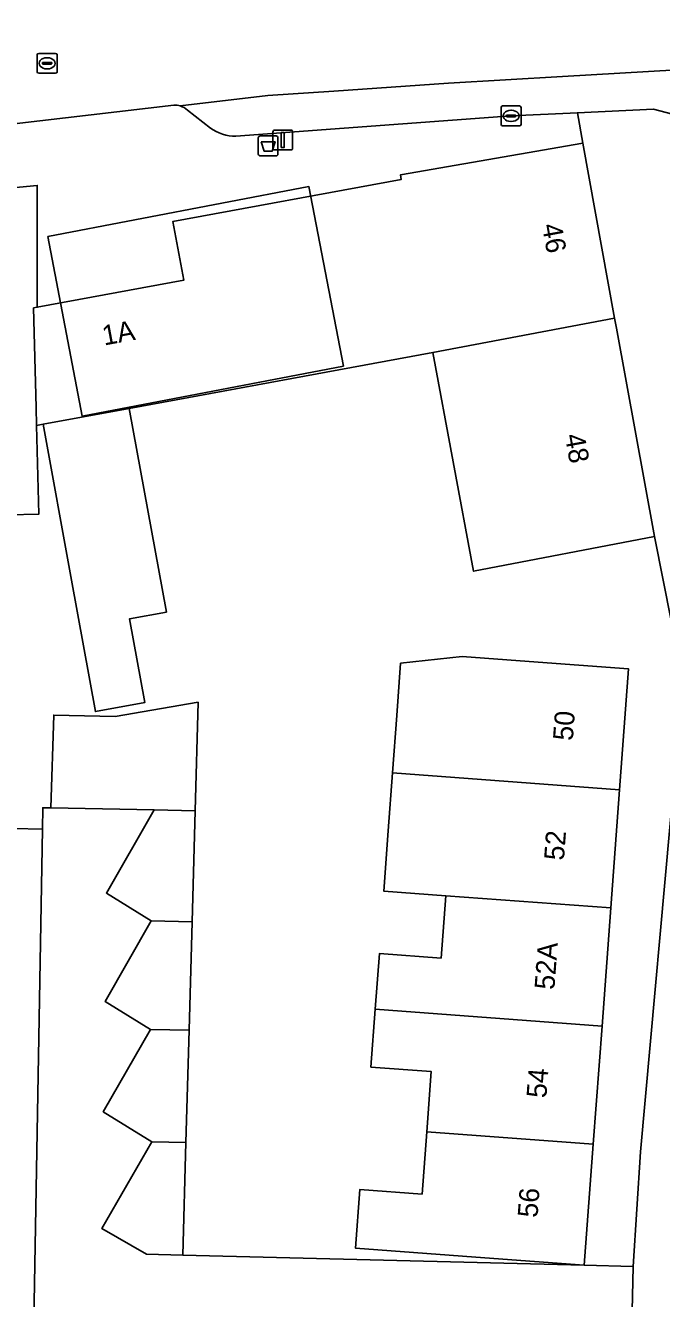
# Model space of a CAD drawing. Extents: x 160023 to 161302, y 384750 to 385707.
# Drawn here: x 160767 to 160798.9, y 385081.4 to 385145.3 of the extents above; entities that cross this region are included whole.
import ezdxf

# ---------------------------------------------------------------- set-up
doc = ezdxf.new("R2010")
doc.units = 0
for name, color, linetype in [('IMGEO_Afvalbak', 7, 'Continuous'), ('IMGEO_Erf', 7, 'Continuous'), ('IMGEO_Kolk', 7, 'Continuous'), ('IMGEO_Lichtmast', 7, 'Continuous'), ('IMGEO_Pand', 7, 'Continuous'), ('IMGEO_Pand_nummerreeks', 7, 'Continuous'), ('IMGEO_Pand_vergunning_verleend', 7, 'Continuous'), ('IMGEO_Parkeervlak_open', 7, 'Continuous'), ('IMGEO_Rijbaan_lokaal_open', 7, 'Continuous'), ('IMGEO_Rioolput', 7, 'Continuous'), ('IMGEO_Voetpad_open', 7, 'Continuous')]:
    doc.layers.add(name, color=color, linetype=linetype)

msp = doc.modelspace()

# ---------------------------------------------------------------- linework, layer by layer
at = {"layer": 'IMGEO_Afvalbak'}
for p, q in [((160778.646, 385138.812), (160778.646, 385139.612)), ((160778.646, 385139.612), (160778.646, 385138.812)), ((160778.746, 385139.712), (160779.536, 385139.712)), ((160779.536, 385139.712), (160778.746, 385139.712)), ((160779.636, 385139.612), (160779.636, 385138.812)), ((160779.636, 385138.812), (160779.636, 385139.612)), ((160779.536, 385138.712), (160778.746, 385138.712)), ((160778.746, 385138.712), (160779.536, 385138.712))]:
    msp.add_line(p, q, dxfattribs=at)
msp.add_lwpolyline([(160778.789, 385139.426), (160779.493, 385139.426), (160779.344, 385138.956), (160778.938, 385138.956), (160778.789, 385139.426)], dxfattribs=at)
for centre, start, end in [((160778.746, 385139.612), 90, 180), ((160778.746, 385139.612), 90, 180), ((160779.536, 385139.612), 0, 90), ((160779.536, 385139.612), 360, 90), ((160778.746, 385138.812), 180, 270), ((160778.746, 385138.812), 180, 270), ((160779.536, 385138.812), 270, 0), ((160779.536, 385138.812), 270, 0)]:
    msp.add_arc(centre, 0.1, start, end, dxfattribs=at)
at = {"layer": 'IMGEO_Erf'}
for points in [[(160799.389, 385115.305), (160798.53, 385119.6), (160789.451, 385117.858), (160787.401, 385128.838), (160772.175, 385126.036), (160774.033, 385115.809), (160772.181, 385115.472), (160772.946, 385111.266), (160770.475, 385110.817), (160769.276, 385117.414), (160767.853, 385125.241), (160767.525, 385125.181), (160767.638, 385120.732), (160766.113, 385120.693)], [(160766.358, 385104.945), (160767.813, 385104.916), (160767.832, 385105.989), (160768.243, 385105.981), (160768.383, 385110.641), (160771.464, 385110.573), (160775.631, 385111.296)], [(160775.631, 385111.296), (160775.48, 385105.842), (160775.325, 385100.267), (160775.173, 385094.816), (160775.016, 385089.18), (160774.859, 385083.535), (160795.007, 385083.027), (160797.458, 385082.965), (160797.819, 385088.71), (160799.541, 385107.79)]]:
    msp.add_lwpolyline(points, dxfattribs=at)
msp.add_lwpolyline([(160795.007, 385083.027), (160790.021, 385083.396), (160783.532, 385083.876), (160783.75, 385086.826), (160786.867, 385086.596), (160787.098, 385089.723), (160787.322, 385092.742), (160784.302, 385092.966), (160784.517, 385095.876), (160784.724, 385098.671), (160787.82, 385098.442), (160788.052, 385101.575), (160784.941, 385101.806), (160785.165, 385104.834), (160785.38, 385107.735), (160785.593, 385110.621), (160785.787, 385113.245), (160788.882, 385113.586), (160792.237, 385113.338), (160797.223, 385112.969), (160796.773, 385106.89), (160796.334, 385100.961), (160795.895, 385095.032), (160795.457, 385089.103)], close=True, dxfattribs=at)
at = {"layer": 'IMGEO_Kolk'}
for p, q in [((160790.832, 385140.296), (160790.832, 385141.148)), ((160790.907, 385141.222), (160791.759, 385141.222)), ((160791.32, 385141.002), (160791.345, 385141.002)), ((160791.833, 385141.148), (160791.833, 385140.296)), ((160791.759, 385140.222), (160790.907, 385140.222)), ((160791.091, 385140.716), (160791.091, 385140.728)), ((160791.529, 385140.679), (160791.131, 385140.679)), ((160791.134, 385140.765), (160791.532, 385140.765)), ((160791.343, 385140.442), (160791.318, 385140.442)), ((160791.575, 385140.728), (160791.575, 385140.716))]:
    msp.add_line(p, q, dxfattribs=at)
for points in [[(160790.832, 385140.296), (160790.832, 385141.148)], [(160790.907, 385141.222), (160791.759, 385141.222)], [(160791.833, 385141.148), (160791.833, 385140.296)], [(160791.759, 385140.222), (160790.907, 385140.222)]]:
    msp.add_lwpolyline(points, dxfattribs=at)
for centre, radius, start, end in [((160790.909, 385141.146), 0.0765, 91.55205, 178.44795), ((160790.909, 385141.146), 0.0765, 91.55205, 178.44795), ((160791.757, 385141.146), 0.0765, 1.55205, 88.44795), ((160791.757, 385141.146), 0.0765, 1.55205, 88.44795), ((160790.909, 385140.298), 0.0765, 181.55205, 268.44795), ((160790.909, 385140.298), 0.0765, 181.55205, 268.44795), ((160791.131, 385140.725), 0.0403, 85.87752, 175.75265), ((160791.128, 385140.715), 0.0366, 178.93798, 274.71019), ((160791.532, 385140.722), 0.043, 264.86636, 352.45326), ((160791.536, 385140.727), 0.0386, 1.73085, 96.63898), ((160791.757, 385140.298), 0.0765, 271.55205, 358.44795), ((160791.757, 385140.298), 0.0765, 271.55205, 358.44795)]:
    msp.add_arc(centre, radius, start, end, dxfattribs=at)
for centre, major_axis, ratio, start_param, end_param in [((160791.319, 385140.722), (-0.387, 0.002), 0.722429, 4.712389, 7.853982), ((160791.344, 385140.722), (-0.39, 0.002), 0.717154, 1.570796, 4.712389)]:
    msp.add_ellipse(centre, major_axis=major_axis, ratio=ratio, start_param=start_param, end_param=end_param, dxfattribs=at)
at = {"layer": 'IMGEO_Lichtmast'}
for p, q in [((160779.38, 385139.11), (160779.38, 385139.91)), ((160779.38, 385139.91), (160779.38, 385139.11)), ((160779.48, 385140.01), (160780.27, 385140.01)), ((160780.27, 385140.01), (160779.48, 385140.01)), ((160780.37, 385139.91), (160780.37, 385139.11)), ((160780.37, 385139.11), (160780.37, 385139.91)), ((160780.27, 385139.01), (160779.48, 385139.01)), ((160779.48, 385139.01), (160780.27, 385139.01))]:
    msp.add_line(p, q, dxfattribs=at)
msp.add_lwpolyline([(160779.8, 385139.885), (160779.95, 385139.885), (160779.95, 385139.135), (160779.8, 385139.135), (160779.8, 385139.885)], dxfattribs=at)
for centre, start, end in [((160779.48, 385139.91), 90, 180), ((160779.48, 385139.91), 90, 180), ((160780.27, 385139.91), 0, 90), ((160780.27, 385139.91), 360, 90), ((160779.48, 385139.11), 180, 270), ((160779.48, 385139.11), 180, 270), ((160780.27, 385139.11), 270, 0), ((160780.27, 385139.11), 270, 0)]:
    msp.add_arc(centre, 0.1, start, end, dxfattribs=at)
at = {"layer": 'IMGEO_Pand'}
for points in [[(160794.933, 385139.36), (160785.778, 385137.76), (160785.82, 385137.53), (160774.365, 385135.423), (160774.908, 385132.47), (160767.555, 385131.117), (160767.373, 385131.083), (160767.502, 385126.085), (160767.525, 385125.181), (160767.853, 385125.241), (160772.175, 385126.036), (160787.401, 385128.838), (160796.526, 385130.565)], [(160796.526, 385130.565), (160787.401, 385128.838), (160789.451, 385117.858), (160798.53, 385119.6), (160796.616, 385130.065)], [(160772.175, 385126.036), (160767.853, 385125.241), (160769.276, 385117.414), (160770.475, 385110.817), (160772.946, 385111.266), (160772.181, 385115.472), (160774.033, 385115.809)], [(160797.223, 385112.969), (160792.237, 385113.338), (160788.882, 385113.586), (160785.787, 385113.245), (160785.593, 385110.621), (160785.38, 385107.735), (160796.773, 385106.89)], [(160775.631, 385111.296), (160771.464, 385110.573), (160768.383, 385110.641), (160768.243, 385105.981), (160773.427, 385105.882), (160775.48, 385105.842)], [(160796.773, 385106.89), (160785.38, 385107.735), (160785.165, 385104.834), (160784.941, 385101.806), (160788.052, 385101.575), (160796.334, 385100.961)], [(160775.48, 385105.842), (160773.427, 385105.882), (160771.029, 385101.706), (160773.28, 385100.306), (160775.325, 385100.267)], [(160788.052, 385101.575), (160787.82, 385098.442), (160784.724, 385098.671), (160784.517, 385095.876), (160795.895, 385095.032), (160796.334, 385100.961)], [(160775.325, 385100.267), (160773.28, 385100.306), (160770.962, 385096.269), (160773.24, 385094.853), (160775.173, 385094.816)], [(160784.517, 385095.876), (160784.302, 385092.966), (160787.322, 385092.742), (160787.098, 385089.723), (160795.457, 385089.103), (160795.895, 385095.032)], [(160775.173, 385094.816), (160773.24, 385094.853), (160770.87, 385090.726), (160773.303, 385089.213), (160775.016, 385089.18)], [(160787.098, 385089.723), (160786.867, 385086.596), (160783.75, 385086.826), (160783.532, 385083.876), (160790.021, 385083.396), (160795.007, 385083.027), (160795.457, 385089.103)], [(160775.016, 385089.18), (160773.303, 385089.213), (160770.804, 385084.861), (160773.033, 385083.583), (160774.859, 385083.535)]]:
    msp.add_lwpolyline(points, close=True, dxfattribs=at)
at = {"layer": 'IMGEO_Pand_vergunning_verleend'}
msp.add_lwpolyline([(160768.08, 385134.661), (160781.19, 385137.172), (160782.915, 385128.164), (160769.805, 385125.654)], close=True, dxfattribs=at)
at = {"layer": 'IMGEO_Parkeervlak_open'}
for points in [[(160799.672, 385143.034), (160793.914, 385142.695), (160788.187, 385142.358), (160782.432, 385141.965), (160779.12, 385141.741), (160774.73, 385141.219)], [(160777.515, 385139.698), (160791.333, 385140.722), (160794.657, 385140.88), (160798.47, 385141.06), (160799.425, 385140.811), (160799.672, 385143.034)], [(160775.094, 385141.013), (160776.248, 385140.108)]]:
    msp.add_lwpolyline(points, dxfattribs=at)
for centre, radius, start, end in [((160774.446, 385140.293), 0.968, 48.02156, 72.96444), ((160777.528, 385141.9), 2.202, 234.46703, 269.6699)]:
    msp.add_arc(centre, radius, start, end, dxfattribs=at)
at = {"layer": 'IMGEO_Rijbaan_lokaal_open'}
for points in [[(160774.73, 385141.219), (160779.12, 385141.741), (160782.432, 385141.965), (160788.187, 385142.358), (160793.914, 385142.695), (160799.672, 385143.034), (160800.079, 385146.69)], [(160759.503, 385139.415), (160764.801, 385140.138), (160774.412, 385141.261)], [(160797.377, 385079.267), (160797.458, 385082.965), (160795.007, 385083.027), (160774.859, 385083.535), (160773.033, 385083.583), (160770.804, 385084.861), (160773.303, 385089.213), (160770.87, 385090.726), (160773.24, 385094.853), (160770.962, 385096.269), (160773.28, 385100.306), (160771.029, 385101.706), (160773.427, 385105.882), (160768.243, 385105.981), (160767.832, 385105.989), (160767.813, 385104.916), (160765.809, 384990.866)]]:
    msp.add_lwpolyline(points, dxfattribs=at)
msp.add_arc((160774.444, 385140.277), 0.985, 73.10152, 91.85084, dxfattribs=at)
at = {"layer": 'IMGEO_Rioolput'}
for p, q in [((160767.552, 385142.935), (160767.552, 385143.787)), ((160767.627, 385143.861), (160768.479, 385143.861)), ((160767.811, 385143.355), (160767.811, 385143.367)), ((160767.854, 385143.404), (160768.252, 385143.404)), ((160768.04, 385143.641), (160768.065, 385143.641)), ((160768.295, 385143.367), (160768.295, 385143.355)), ((160768.553, 385143.787), (160768.553, 385142.935)), ((160768.479, 385142.861), (160767.627, 385142.861)), ((160768.249, 385143.318), (160767.851, 385143.318)), ((160768.063, 385143.081), (160768.038, 385143.081))]:
    msp.add_line(p, q, dxfattribs=at)
for points in [[(160767.552, 385142.935), (160767.552, 385143.787)], [(160767.627, 385143.861), (160768.479, 385143.861)], [(160768.553, 385143.787), (160768.553, 385142.935)], [(160768.479, 385142.861), (160767.627, 385142.861)]]:
    msp.add_lwpolyline(points, dxfattribs=at)
for centre, radius, start, end in [((160767.629, 385143.785), 0.0765, 91.55205, 178.44795), ((160767.629, 385143.785), 0.0765, 91.55205, 178.44795), ((160767.851, 385143.364), 0.0403, 85.87752, 175.75265), ((160767.848, 385143.354), 0.0366, 178.93798, 274.71019), ((160768.252, 385143.361), 0.043, 264.86636, 352.45326), ((160768.256, 385143.366), 0.0386, 1.73085, 96.63898), ((160768.477, 385143.785), 0.0765, 1.55205, 88.44795), ((160768.477, 385143.785), 0.0765, 1.55205, 88.44795), ((160767.629, 385142.937), 0.0765, 181.55205, 268.44795), ((160767.629, 385142.937), 0.0765, 181.55205, 268.44795), ((160768.477, 385142.937), 0.0765, 271.55205, 358.44795), ((160768.477, 385142.937), 0.0765, 271.55205, 358.44795)]:
    msp.add_arc(centre, radius, start, end, dxfattribs=at)
for centre, major_axis, ratio, start_param, end_param in [((160768.039, 385143.361), (-0.387, 0.002), 0.722429, 4.712389, 7.853982), ((160768.064, 385143.361), (-0.39, 0.002), 0.717154, 1.570796, 4.712389)]:
    msp.add_ellipse(centre, major_axis=major_axis, ratio=ratio, start_param=start_param, end_param=end_param, dxfattribs=at)
at = {"layer": 'IMGEO_Voetpad_open'}
for points in [[(160774.412, 385141.261), (160764.801, 385140.138), (160759.503, 385139.415)], [(160776.248, 385140.108), (160775.094, 385141.013)], [(160785.778, 385137.76), (160794.933, 385139.36), (160794.657, 385140.88), (160791.333, 385140.722), (160777.515, 385139.698)], [(160803.977, 385140.68), (160799.602, 385140.764), (160799.425, 385140.811), (160798.47, 385141.06), (160794.657, 385140.88), (160794.933, 385139.36), (160796.526, 385130.565), (160796.616, 385130.065), (160798.53, 385119.6), (160799.389, 385115.305), (160799.447, 385112.419), (160799.541, 385107.79), (160797.819, 385088.71), (160797.458, 385082.965), (160797.377, 385079.267), (160796.85, 385054.044), (160796.824, 385052.787), (160796.968, 385048.897), (160797.085, 385040.973), (160798.825, 385021.689), (160798.965, 385020.142), (160800.781, 385000), (160801.456, 384992.515), (160801.944, 384989.326)], [(160744.029, 385133.979), (160750, 385135.007), (160761.085, 385136.589), (160765.591, 385137.037), (160767.557, 385137.233), (160767.555, 385131.117), (160774.908, 385132.47), (160774.365, 385135.423), (160785.82, 385137.53), (160785.778, 385137.76)], [(160765.809, 384990.866), (160767.813, 385104.916), (160766.358, 385104.945)]]:
    msp.add_lwpolyline(points, dxfattribs=at)
msp.add_lwpolyline([(160767.373, 385131.083), (160767.555, 385131.117), (160767.557, 385137.233), (160765.591, 385137.037), (160766.211, 385127.011), (160766.158, 385123.604), (160766.113, 385120.693), (160767.638, 385120.732), (160767.525, 385125.181), (160767.502, 385126.085)], close=True, dxfattribs=at)
for centre, radius, start, end in [((160774.444, 385140.277), 0.985, 73.10152, 91.85084), ((160774.446, 385140.293), 0.968, 48.02156, 72.96444), ((160777.528, 385141.9), 2.202, 234.46703, 269.6699)]:
    msp.add_arc(centre, radius, start, end, dxfattribs=at)

# ---------------------------------------------------------------- texts
at = {"layer": 'IMGEO_Pand_nummerreeks'}
for s, rotation, p in [('46', 280.42762, (160792.872, 385135.231)), ('1A', 10.42783, (160770.912, 385129.192)), ('48', 280.42762, (160794.02, 385124.681)), ('50', 85.76605, (160794.427, 385109.332)), ('52', 85.76605, (160793.982, 385103.322)), ('52A', 85.76259, (160793.502, 385096.831)), ('54', 85.76958, (160793.099, 385091.393)), ('56', 85.76958, (160792.655, 385085.39))]:
    msp.add_text(s, height=1, rotation=rotation, dxfattribs=at).set_placement(p)

doc.saveas('drawing.dxf')
